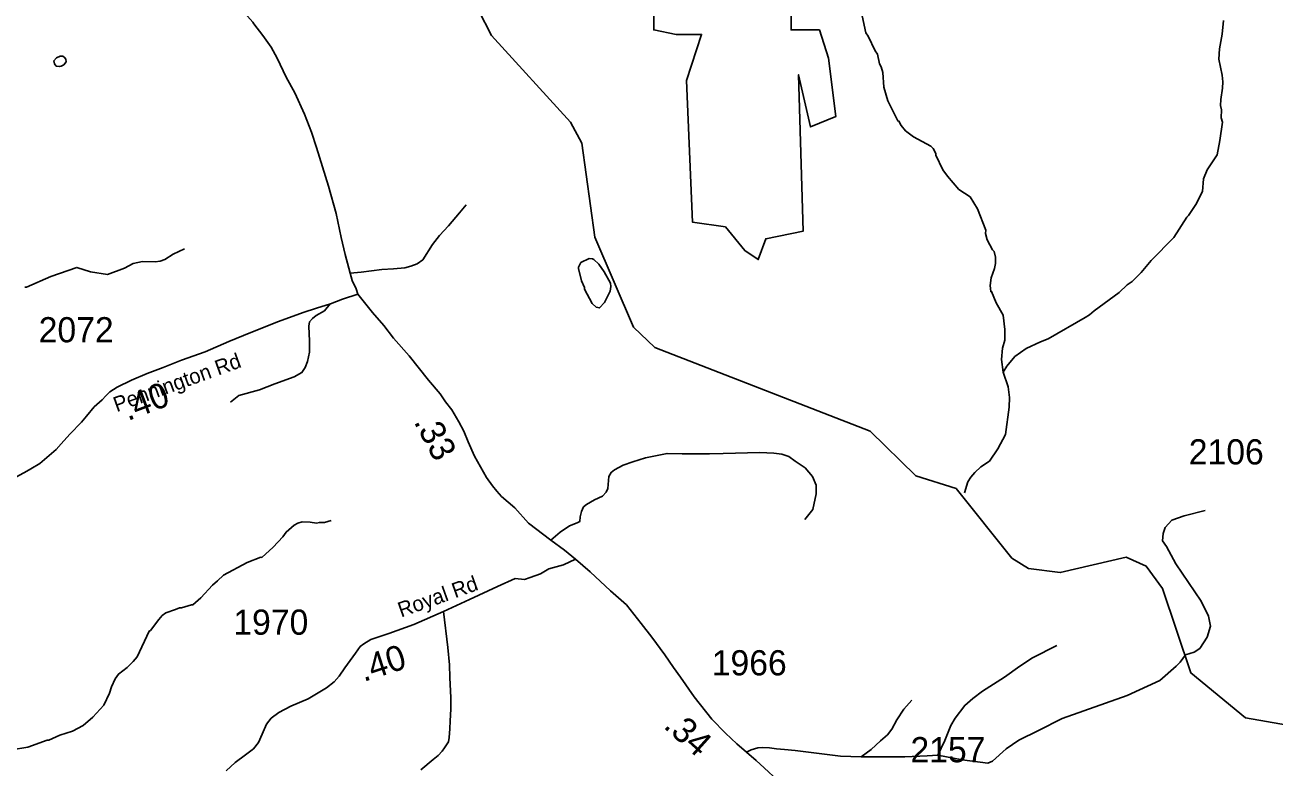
# Model space of a CAD drawing. Extents: x 1248224 to 1454986, y 825081 to 985870.
# Drawn here: x 1377448 to 1383650, y 900055 to 903739 of the extents above; entities that cross this region are included whole.
import ezdxf

# ---------------------------------------------------------------- set-up
doc = ezdxf.new("R2010")
doc.units = 0
for name, color, linetype in [('Exist Aviation Commercial or Municipal Perimeter Paved', 7, 'Continuous'), ('Exist Hydrographic Misc Water Feature', 7, 'Continuous'), ('Exist Road Non-System Type 51', 7, 'Continuous'), ('Exist Road Secondary Mileage Hundredths English Label', 7, 'Continuous'), ('Exist Road Secondary Type 51 Attributed', 7, 'Continuous'), ('Exist Road Secondary Type 51 Label', 7, 'Continuous'), ('Exist Road Secondary Type 51 Number Label', 7, 'Continuous')]:
    doc.layers.add(name, color=color, linetype=linetype)

msp = doc.modelspace()

# ---------------------------------------------------------------- linework, layer by layer
at = {"layer": 'Exist Aviation Commercial or Municipal Perimeter Paved'}
msp.add_lwpolyline([(1380556.8, 906535.1), (1380567.9, 903714.5), (1380678.9, 903692.3), (1380804.8, 903692.3), (1380730.7, 903462.8), (1380760.3, 902759.5), (1380923.2, 902737.2), (1381019.5, 902618.8), (1381086.1, 902574.4), (1381123.1, 902678), (1381308.2, 902715), (1381286, 903492.4), (1381345.2, 903233.3), (1381471.1, 903285.1), (1381434, 903573.8), (1381389.6, 903714.5), (1381249, 903714.5), (1381249, 905446.8)], dxfattribs=at)
at = {"layer": 'Exist Hydrographic Misc Water Feature'}
for points in [[(1383777.6, 900251.3), (1383503.6, 900299.5), (1383232.6, 900521.6), (1383091.6, 900941.3), (1383010.6, 901051.3), (1382911.5, 901096), (1382584.6, 901020.5), (1382426.6, 901040.1), (1382344.6, 901091), (1382067.5, 901438), (1381868.5, 901501), (1381640.5, 901722.4), (1380573.5, 902137.8), (1380466.5, 902238.4), (1380275.5, 902685.4), (1380210.5, 903152.9), (1380154.5, 903255.9), (1379763.5, 903687.2), (1379698.5, 903813.2)], [(1381601.6, 903784.5), (1381619.7, 903700.1), (1381631.3, 903683.9), (1381665.8, 903611.2), (1381677.5, 903594.9), (1381688.4, 903546.7), (1381696, 903530.5), (1381703.4, 903502.4), (1381709.9, 903430.3), (1381728.4, 903362), (1381778.3, 903262.9), (1381784.2, 903260.8), (1381795.8, 903240.5), (1381817.2, 903214), (1381856.5, 903183.3), (1381941.6, 903137.3), (1381953.3, 903125.1), (1381966.7, 903100.8), (1381966.6, 903092.9), (1382001, 903020.2), (1382024.3, 902987.7), (1382080.9, 902922.5), (1382138.1, 902885.2), (1382173.5, 902825.8), (1382214.5, 902719.7), (1382214.1, 902703.7), (1382221.5, 902671.5), (1382248.4, 902623), (1382256.2, 902614.8), (1382263.6, 902586.6), (1382262.9, 902554.7), (1382258.4, 902530.8), (1382241.4, 902483.1), (1382236.5, 902445.3), (1382239.9, 902415.3), (1382243.9, 902415.2), (1382266.7, 902358.7), (1382301.3, 902298), (1382309.4, 902227), (1382308.6, 902173.9), (1382297.8, 902134.1), (1382292.5, 902078.3), (1382301.2, 902014.7)], [(1383394.2, 903761.8), (1383387.4, 903693.1), (1383374.2, 903621.5), (1383371.1, 903569.6), (1383387.3, 903489.3), (1383390.7, 903457.2), (1383390, 903425.2), (1383380.7, 903369.5), (1383380.1, 903339.5), (1383383.6, 903317.5), (1383382.8, 903277.5), (1383389.7, 903256.3), (1383375.3, 903165.8), (1383362.8, 903094.1), (1383313.2, 903019.6), (1383294.2, 902975.7), (1383290.8, 902911.8), (1383257.4, 902848.5), (1383220.2, 902793.4), (1383212.1, 902785.6), (1383147.8, 902683.1), (1383035.3, 902569.6), (1382986, 902510.7), (1382941, 902465.8), (1382916.7, 902448.3), (1382875.9, 902411.3), (1382751.8, 902320), (1382729.4, 902300.5), (1382707.2, 902287.2), (1382524.7, 902181), (1382486.5, 902165.9), (1382415.8, 902133.5), (1382358.9, 902092.8), (1382319.9, 902045.8), (1382301.2, 902014.7)], [(1377622.1, 903584.1), (1377636.8, 903584.1), (1377644.6, 903577.9), (1377650.5, 903569.7), (1377652.2, 903555.8), (1377641.8, 903541.9), (1377627.7, 903534.2), (1377619.7, 903532.5), (1377603.7, 903534.8), (1377594, 903547), (1377592.2, 903561), (1377604.6, 903576.8), (1377622.1, 903584.1)], [(1378240.1, 902627.3), (1378183.5, 902600.6), (1378142.9, 902575.5), (1378118.7, 902566.1), (1378094.6, 902562.6), (1378030.6, 902564), (1377984.5, 902555), (1377941.6, 902532.4), (1377857.2, 902499.8), (1377773.6, 902513.7), (1377706, 902535.1), (1377577, 902490), (1377455.9, 902436.7), (1377447.9, 902436.9)], [(1380205.3, 902559.3), (1380247.2, 902579.1), (1380263.2, 902578.8), (1380271.1, 902574.6), (1380294.6, 902552), (1380321.8, 902513.5), (1380352.6, 902456.9), (1380354.3, 902440.8), (1380351.7, 902416.9), (1380322.5, 902361.5), (1380297.9, 902334.2), (1380282, 902338.5), (1380262.4, 902356.9), (1380224, 902427.7), (1380224.1, 902435.7), (1380208.8, 902468), (1380194.1, 902530.3), (1380194.3, 902536.2), (1380205.3, 902559.3)], [(1382301.2, 902014.7), (1382325.6, 901941.7), (1382332.5, 901889.5), (1382331.4, 901841.6), (1382312.5, 901706.1), (1382274.9, 901634.9), (1382233.6, 901573.9), (1382190.9, 901544.8), (1382160.4, 901517.5), (1382139.9, 901494.1), (1382125.3, 901470.4), (1382109.9, 901416.1)], [(1378966.8, 901278.1), (1378934.6, 901268.8), (1378908.7, 901269.4), (1378894.5, 901265.7), (1378862.6, 901270.4), (1378822.6, 901271.3), (1378802.5, 901265.7), (1378784.3, 901256.2), (1378743.6, 901221), (1378727.1, 901197.5), (1378679.9, 901146.5), (1378622.8, 901095.8), (1378617.7, 901097.5), (1378550.2, 901069.4), (1378432.9, 901008.1), (1378404.2, 900978.8), (1378377.8, 900957.3), (1378320.5, 900894.6), (1378281.7, 900859.5), (1378273.7, 900859.6), (1378225.3, 900844.8), (1378215.4, 900845), (1378194.9, 900837.1), (1378147.5, 900820.4), (1378129.5, 900806.8), (1378112, 900787.2), (1378070.9, 900732.2), (1378064.9, 900729.9), (1378004.1, 900601.8), (1377985.5, 900578.2), (1377954.9, 900548.9), (1377912.2, 900515.9), (1377895.6, 900492.3), (1377876.8, 900452.7), (1377868.1, 900420.9), (1377838.8, 900361.6), (1377785.5, 900302.8), (1377736.6, 900260.3), (1377684, 900233.1), (1377621.5, 900212.5), (1377567, 900187.7), (1377559, 900187.9), (1377462.2, 900154), (1377381.9, 900139.8)]]:
    msp.add_lwpolyline(points, dxfattribs=at)
at = {"layer": 'Exist Road Non-System Type 51'}
for points in [[(1379061.9, 902506.5), (1379115.7, 902511.4), (1379218.4, 902524.9), (1379276.7, 902528.9), (1379332.2, 902532.9), (1379362.8, 902541), (1379393.3, 902553.2), (1379422.4, 902573.4), (1379469.6, 902648.8), (1379504.3, 902694.6), (1379548.7, 902741.7), (1379604.3, 902806.4), (1379637.6, 902845.4)], [(1378962.2, 902354.3), (1378933.9, 902320.1), (1378892.3, 902297.2), (1378874.2, 902281.1), (1378860.3, 902264.9), (1378856.2, 902243.4), (1378859, 902169.3), (1378859, 902114.1), (1378849.2, 902068.3), (1378838.1, 902038.6), (1378822.2, 902013), (1378783.3, 901992.8), (1378687.5, 901957.8), (1378611.2, 901928.2), (1378509.9, 901898.6), (1378468.3, 901866.2)], [(1380056.9, 901181.9), (1380102.6, 901220.2), (1380148.9, 901252), (1380187.1, 901267.8), (1380200.7, 901273.1), (1380203.4, 901296.9), (1380208.9, 901323.4), (1380219.8, 901345.9), (1380233.4, 901357.8), (1380274.3, 901381.6), (1380313.8, 901400.1), (1380331.5, 901418.6), (1380339.7, 901438.4), (1380345.1, 901496.6), (1380356, 901517.8), (1380372.4, 901531), (1380416, 901553.5), (1380463.7, 901570.7), (1380526.4, 901590.5), (1380633.4, 901611.6), (1380708.3, 901610.3), (1380784.7, 901610.3), (1380844.6, 901610.3), (1380912.8, 901611.6), (1381093.4, 901616.9), (1381164.2, 901613), (1381202.4, 901607.7), (1381237.8, 901595.8), (1381269.2, 901573.3), (1381318.9, 901540.2), (1381355.7, 901496.6), (1381373.4, 901454.3), (1381373.4, 901410.6), (1381357.1, 901332.6), (1381317.5, 901283.7)], [(1381977.8, 900113.3), (1382098.3, 900089.6), (1382225.3, 900073.3), (1382248.1, 900083.1), (1382316.5, 900145), (1382378.4, 900187.4), (1382476.1, 900236.3), (1382593.4, 900295), (1382915.9, 900409.1), (1383078.8, 900484.1), (1383160.2, 900555.8), (1383179.8, 900575.4), (1383205.8, 900611.2), (1383248.2, 900624.3), (1383277.5, 900643.8), (1383313.3, 900699.3), (1383329.6, 900754.7), (1383319.9, 900803.6), (1383284, 900878.6), (1383157, 901064.4), (1383111.4, 901149.2), (1383091.8, 901178.5), (1383095.1, 901214.4), (1383104.9, 901243.7), (1383137.4, 901279.6), (1383199.3, 901302.4), (1383303.6, 901328.5)], [(1379524.7, 900826.2), (1379546.6, 900648.3), (1379554.8, 900562.1), (1379555.4, 900500), (1379561.3, 900397.8), (1379560.2, 900341.8), (1379557, 900283.8), (1379556.2, 900243.8), (1379553.2, 900201.9), (1379548.7, 900180), (1379530.1, 900150.3), (1379517.8, 900132.7), (1379497.3, 900111.1), (1379472.9, 900091.6), (1379411.8, 900040.8)], [(1381977.8, 900113.3), (1382011.5, 900185.8), (1382041.4, 900261), (1382063.8, 900298.1), (1382110.9, 900360.2), (1382151.1, 900394.7), (1382197.8, 900431.8), (1382308, 900501.6), (1382383.7, 900555.1), (1382446.7, 900597.2), (1382567.2, 900658.9)], [(1381596.3, 900105.6), (1381646.3, 900142.3), (1381693, 900184), (1381726.6, 900213.9), (1381749, 900242), (1381773.3, 900288.2), (1381808.3, 900341.2), (1381847.5, 900386.5)], [(1381027.7, 900129.2), (1381050.6, 900140.8), (1381067.6, 900145.6), (1381084.5, 900149.5), (1381108.4, 900151.4), (1381141.3, 900149.5), (1381177.2, 900145.6), (1381216.1, 900141.7), (1381270, 900136.9), (1381494.5, 900109.2), (1381596.3, 900105.6)], [(1381596.3, 900105.6), (1381737.2, 900104.9), (1381813.2, 900105.3), (1381923.7, 900109.6), (1381977.8, 900113.3)]]:
    msp.add_lwpolyline(points, dxfattribs=at)
at = {"layer": 'Exist Road Secondary Type 51 Attributed'}
for points in [[(1379098.8, 902402.4), (1379090.6, 902428.8), (1379071.6, 902469.8), (1379061.9, 902506.5), (1379055.2, 902532), (1379036.6, 902598.9), (1379016.4, 902684.6), (1378992.9, 902803.1), (1378953.6, 902938.2), (1378893.7, 903131.5), (1378869.2, 903206.1), (1378835, 903296.8), (1378787.2, 903401.8), (1378744.8, 903480.7), (1378698.6, 903573.7), (1378669.7, 903628.5), (1378629.1, 903687.4), (1378584.2, 903744.3), (1378578.4, 903752.4), (1378444.1, 903905)], [(1379098.8, 902402.4), (1379023.8, 902377.7), (1378964.6, 902355.2), (1378894.9, 902332.7), (1378827.6, 902311.2), (1378706.3, 902266.2), (1378569.3, 902212), (1378458.9, 902167), (1378342.1, 902116.2), (1378225.2, 902074.7), (1378134.4, 902038.5), (1378053.7, 902008.1), (1377977, 901975.9), (1377906.3, 901941.3), (1377869.8, 901918), (1377849.4, 901898.4), (1377831, 901878.7), (1377792.2, 901843.5), (1377753.1, 901796.2), (1377728.5, 901766.7), (1377671.2, 901708), (1377628.2, 901658.9), (1377603.7, 901631.4), (1377522, 901561.4), (1377477.7, 901535.4), (1377457.2, 901523.9), (1377259.3, 901416.8)], [(1380180.2, 901086.7), (1380124.4, 901131.6), (1380056.9, 901181.9), (1379946.9, 901265.2), (1379877.7, 901341.9), (1379813.1, 901398.7), (1379789.7, 901425.2), (1379767.3, 901450.3), (1379737.3, 901492.6), (1379678, 901598.4), (1379646.7, 901669.8), (1379624.9, 901722.7), (1379600.3, 901769), (1379566.3, 901828.5), (1379534.9, 901868.2), (1379507.7, 901907.8), (1379450, 901975.2), (1379353.7, 902096.9), (1379277.3, 902184.2), (1379228.3, 902247.7), (1379172.4, 902311.2), (1379098.8, 902402.4)], [(1380180.2, 901086.7), (1380120.3, 901058.9), (1380046.7, 901039.1), (1380005.9, 901014.1), (1379955.3, 900995.5), (1379926.7, 900985.4), (1379880.4, 900990.1), (1379793.2, 900950.5), (1379654.2, 900885.7), (1379524.7, 900826.2), (1379378.2, 900762.1), (1379253.5, 900717.1), (1379163.5, 900688), (1379129.5, 900666.8), (1379110.4, 900652.3), (1379087.2, 900620.6), (1379035.4, 900547.8), (1379007.5, 900505.5), (1378981.6, 900477.8), (1378943.4, 900448.7), (1378853.5, 900393.1), (1378767.6, 900356.1), (1378707.7, 900325.7), (1378668.8, 900296.6), (1378647, 900267.5), (1378625.2, 900218.6), (1378607.5, 900176.3), (1378581.6, 900145.8), (1378542.1, 900115.4), (1378491.7, 900077.1), (1378446, 900036.1)], [(1381374, 899759.2), (1381329.1, 899820.7), (1381245.5, 899926.7), (1381183, 899987.4), (1381114.8, 900050.2), (1381075, 900086.8), (1381027.7, 900129.2), (1380979.8, 900169.8), (1380924, 900223), (1380856.1, 900292.9), (1380768.2, 900403), (1380700.1, 900500.4), (1380665.3, 900549.1), (1380622.5, 900612), (1380558.3, 900699.4), (1380505.6, 900766.5), (1380432.4, 900859.2), (1380353, 900929.9), (1380252.8, 901024), (1380180.2, 901086.7)]]:
    msp.add_lwpolyline(points, dxfattribs=at)

# ---------------------------------------------------------------- texts
at = {"layer": 'Exist Road Secondary Mileage Hundredths English Label'}
for s, rotation, p in [('.40', 20.64183, (1377958.2, 901772.2)), ('.33', 297.92572, (1379375.3, 901769.3)), ('.40', 17.92216, (1379128.4, 900476.7)), ('.34', 318.12128, (1380611.3, 900253.1))]:
    msp.add_text(s, height=125, rotation=rotation, dxfattribs=at).set_placement(p)
at = {"layer": 'Exist Road Secondary Type 51 Label'}
for s, rotation, p in [('Pennington Rd', 19.85211, (1377903.1, 901816.2)), ('Royal Rd', 19.69601, (1379314.2, 900796.7))]:
    msp.add_text(s, height=75, rotation=rotation, dxfattribs=at).set_placement(p)
at = {"layer": 'Exist Road Secondary Type 51 Number Label'}
for s, p in [('2072', (1377516.3, 902163.4)), ('2106', (1383222, 901557.2)), ('1970', (1378482, 900711.6)), ('1966', (1380855.4, 900509.8)), ('2157', (1381841.3, 900078.3))]:
    msp.add_text(s, height=125, dxfattribs=at).set_placement(p)

doc.saveas('drawing.dxf')
